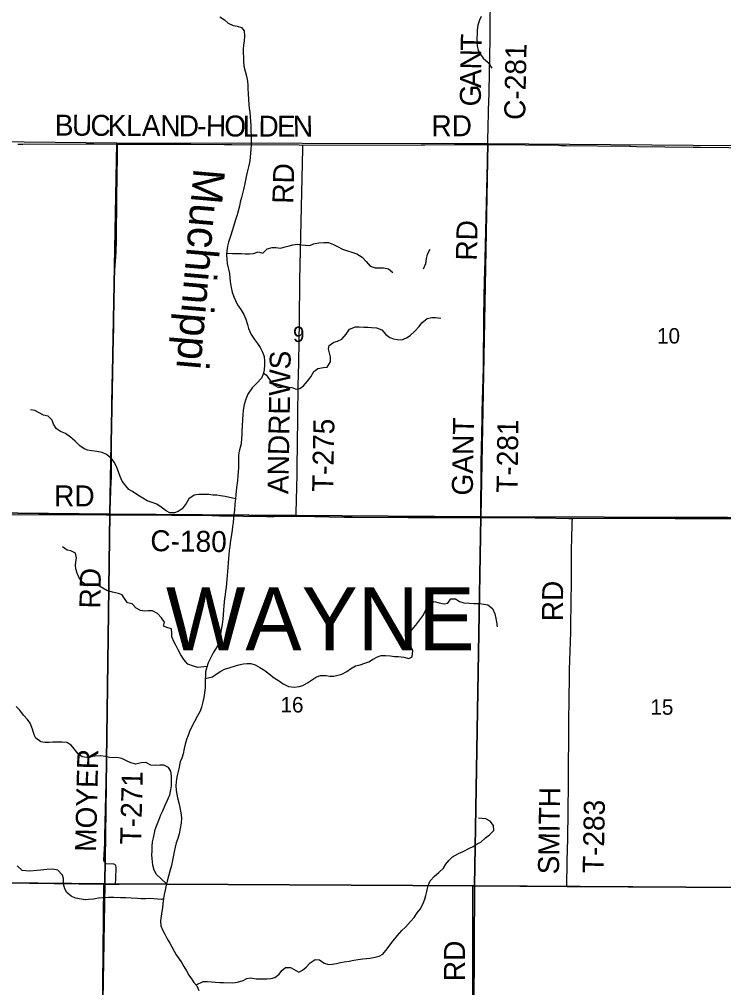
# Model space of a CAD drawing. Extents: x -209 to 4852, y 0 to 905.
# Drawn here: x -184 to -145.9, y 337.6 to 390 of the extents above; entities that cross this region are included whole.
import ezdxf

# ---------------------------------------------------------------- set-up
doc = ezdxf.new("R2010")
doc.units = 0
for name, color, linetype in [('GM_P_County_Alignment', 7, 'Continuous'), ('GM_X_County_Road', 7, 'Continuous'), ('GM_X_County_Road_Text', 7, 'Continuous'), ('GM_X_County_ROW', 7, 'Continuous'), ('GM_X_County_Subdivision_Text', 7, 'Continuous'), ('GM_X_Minor_River', 7, 'Continuous'), ('GM_X_Section_Text', 7, 'Continuous'), ('GM_X_State_Location', 7, 'Continuous'), ('GM_X_Township_Road', 7, 'Continuous'), ('GM_X_Township_Road_Text', 7, 'Continuous')]:
    doc.layers.add(name, color=color, linetype=linetype)

msp = doc.modelspace()

# ---------------------------------------------------------------- linework, layer by layer
at = {"layer": 'GM_X_County_Road'}
for points in [[(-173.167, 390.162), (-172.905, 389.989), (-172.711, 389.825), (-172.44, 389.697), (-172.236, 389.647), (-171.994, 389.588), (-171.847, 389.394), (-171.823, 389.12), (-171.852, 388.863), (-171.888, 388.628), (-171.901, 388.409), (-171.898, 388.211), (-171.889, 387.96), (-171.887, 387.755), (-171.863, 387.489), (-171.793, 387.222), (-171.716, 386.946), (-171.67, 386.672), (-171.644, 386.459), (-171.641, 386.269), (-171.625, 385.98), (-171.61, 385.676), (-171.594, 385.41), (-171.576, 385.212), (-171.543, 384.976), (-171.525, 384.786), (-171.502, 384.497), (-171.492, 384.284), (-171.483, 384.003), (-171.476, 383.691), (-171.475, 383.418), (-171.472, 383.228), (-171.478, 382.977), (-171.498, 382.773), (-171.518, 382.561), (-171.546, 382.364), (-171.598, 382.1), (-171.673, 381.82), (-171.734, 381.503), (-171.777, 381.307), (-171.829, 381.042), (-171.88, 380.808), (-171.939, 380.597), (-171.989, 380.378), (-172.064, 380.129), (-172.107, 379.91), (-172.158, 379.714), (-172.225, 379.442), (-172.315, 379.163), (-172.397, 378.93), (-172.481, 378.62), (-172.596, 378.274), (-172.695, 377.95), (-172.745, 377.738), (-172.782, 377.489), (-172.802, 377.277), (-172.778, 377.018), (-172.76, 376.805)], [(-159.007, 390.177), (-159.111, 389.974), (-159.186, 389.71), (-159.223, 389.438), (-159.235, 389.233), (-159.241, 388.99), (-159.239, 388.777), (-159.236, 388.588), (-159.181, 388.328), (-159.057, 388.12), (-158.902, 387.919), (-158.634, 387.685), (-158.436, 387.377)], [(-172.795, 377.357), (-172.474, 377.337), (-172.192, 377.346), (-171.987, 377.341), (-171.797, 377.329), (-171.554, 377.323), (-171.349, 377.333), (-171.095, 377.426), (-170.846, 377.367), (-170.597, 377.596), (-170.329, 377.666), (-170.139, 377.661), (-169.881, 377.632), (-169.621, 377.695), (-169.415, 377.75), (-169.215, 377.814), (-168.964, 377.838), (-168.744, 377.818), (-168.531, 377.798), (-168.296, 377.777), (-168.096, 377.863), (-167.806, 377.91), (-167.539, 377.934), (-167.281, 377.928), (-167.01, 377.83), (-166.792, 377.719), (-166.514, 377.575), (-166.25, 377.493), (-166.016, 377.419), (-165.744, 377.33), (-165.46, 377.148), (-165.237, 376.907), (-165.023, 376.66), (-164.751, 376.57), (-164.303, 376.559), (-164.038, 376.507), (-163.792, 376.304)], [(-162.129, 376.515), (-162.008, 376.793), (-161.972, 377.058), (-161.928, 377.308), (-161.784, 377.578)], [(-172.76, 376.805), (-172.636, 376.263), (-172.63, 376.027), (-172.609, 375.815), (-172.55, 375.495), (-172.499, 375.237), (-172.403, 374.993), (-172.313, 374.795), (-172.201, 374.566), (-172.028, 374.314), (-171.871, 374.04), (-171.759, 373.781), (-171.67, 373.499), (-171.611, 373.278), (-171.462, 372.958), (-171.282, 372.676), (-171.132, 372.462), (-170.974, 372.248), (-170.847, 371.996), (-170.765, 371.753), (-170.752, 371.517), (-170.753, 371.312), (-170.771, 371.039), (-170.818, 370.812), (-170.918, 370.592), (-171.171, 370.313), (-171.408, 370.057), (-171.646, 369.725), (-171.762, 369.445), (-171.848, 369.157), (-171.896, 368.846), (-171.92, 368.604), (-171.937, 368.361), (-171.963, 367.989), (-171.972, 367.754), (-171.982, 367.541), (-171.991, 367.344), (-172.008, 367.025), (-172.071, 366.828), (-172.125, 366.631), (-172.157, 366.411), (-172.163, 365.728), (-172.172, 365.515), (-172.189, 365.311), (-172.214, 365.022), (-172.262, 364.666), (-172.295, 364.271), (-172.312, 364.059), (-172.345, 363.755), (-172.378, 363.429), (-172.402, 363.209), (-172.419, 363.004), (-172.444, 362.777), (-172.476, 362.557), (-172.5, 362.352), (-172.54, 362.117), (-172.604, 361.662), (-172.628, 361.472), (-172.653, 361.26), (-172.677, 361.04), (-172.701, 360.828), (-172.718, 360.585), (-172.736, 360.319), (-172.753, 360.107), (-172.769, 359.902), (-172.786, 359.682), (-172.803, 359.477), (-172.827, 359.257), (-172.852, 359.067), (-172.884, 358.855), (-172.908, 358.65), (-172.932, 358.453), (-172.949, 358.263), (-172.966, 358.043), (-172.983, 357.77), (-173.008, 357.527), (-173.04, 357.254), (-173.088, 356.966), (-173.128, 356.716), (-173.152, 356.496), (-173.223, 356.223), (-173.346, 355.996), (-173.523, 355.702), (-173.677, 355.414), (-173.8, 355.165), (-173.894, 354.877), (-173.933, 354.688), (-173.95, 354.475), (-173.967, 354.27), (-173.968, 354.065), (-173.963, 353.807), (-173.995, 353.542), (-174.035, 353.284), (-174.082, 353.049), (-174.153, 352.776), (-174.238, 352.557), (-174.377, 352.292), (-174.546, 351.997), (-174.685, 351.725), (-174.801, 351.445), (-174.886, 351.233)], [(-170.81, 370.85), (-170.651, 370.765), (-170.478, 370.52), (-170.276, 370.253), (-170.026, 370.099), (-169.836, 370.098), (-169.54, 370.11), (-169.275, 370.078), (-169.025, 370), (-168.827, 370.021), (-168.629, 370.164), (-168.414, 370.42), (-168.238, 370.662), (-168.069, 370.957), (-167.855, 371.114), (-167.558, 371.173), (-167.346, 371.186), (-167.169, 371.466), (-167.175, 371.739), (-167.218, 371.952), (-167.277, 372.173), (-167.253, 372.362), (-166.986, 372.535), (-166.796, 372.586), (-166.567, 372.698), (-166.322, 372.97), (-166.146, 373.234), (-165.811, 373.376), (-165.621, 373.367), (-165.363, 373.357), (-165.143, 373.348), (-164.946, 373.338), (-164.688, 373.314), (-164.4, 373.197), (-164.167, 372.953), (-163.955, 372.799), (-163.759, 372.714), (-163.569, 372.674), (-163.303, 372.665), (-163.06, 372.769), (-162.854, 372.897), (-162.601, 373.137), (-162.379, 373.379), (-162.218, 373.582), (-161.943, 373.823), (-161.677, 373.882), (-161.48, 373.865), (-161.199, 373.84)], [(-172.312, 364.06), (-172.881, 364.185), (-173.123, 364.217), (-173.328, 364.242), (-173.54, 364.259), (-173.753, 364.291), (-174.307, 364.295), (-174.558, 364.252), (-174.84, 364.049), (-174.994, 363.807), (-175.209, 363.513), (-175.415, 363.37), (-175.62, 363.296), (-175.878, 363.291), (-176.075, 363.399), (-176.347, 363.606), (-176.581, 363.767), (-176.876, 363.868), (-177.095, 363.938), (-177.337, 364.092), (-177.609, 364.254), (-177.904, 364.446), (-178.1, 364.562), (-178.258, 364.76), (-178.461, 365.013), (-178.566, 365.256), (-178.655, 365.515), (-178.744, 365.751), (-178.863, 366.018), (-179.051, 366.255), (-179.308, 366.462), (-179.535, 366.555), (-179.823, 366.618), (-180.096, 366.659), (-180.331, 366.683), (-180.528, 366.776), (-180.724, 366.907), (-180.995, 367.175), (-181.251, 367.397), (-181.516, 367.589), (-181.803, 367.698), (-182.007, 367.836), (-182.165, 368.088), (-182.254, 368.316), (-182.465, 368.531), (-182.723, 368.578), (-182.942, 368.709), (-183.191, 368.833), (-183.426, 368.865)], [(-173.866, 354.963), (-174.364, 354.911), (-174.599, 354.982), (-174.901, 355.098), (-175.12, 355.343), (-175.285, 355.61), (-175.427, 355.869), (-175.539, 356.098), (-175.644, 356.296), (-175.763, 356.57), (-175.769, 356.775), (-175.783, 357.003), (-175.979, 357.073), (-176.214, 357.159), (-176.159, 357.371), (-176.332, 357.615), (-176.543, 357.845), (-176.807, 357.984), (-177.043, 357.978), (-177.24, 357.972), (-177.468, 358.004), (-177.694, 358.135), (-177.913, 358.372), (-178.163, 358.412), (-178.32, 358.657), (-178.456, 358.847), (-178.66, 358.933), (-178.971, 358.996), (-179.281, 359.082), (-179.5, 359.213), (-179.78, 359.367), (-180.046, 359.377), (-180.327, 359.341), (-180.629, 359.533), (-180.801, 359.801), (-180.898, 360.029), (-180.957, 360.257), (-180.979, 360.447), (-180.962, 360.637), (-180.93, 360.842), (-180.989, 361.1), (-181.238, 361.239), (-181.435, 361.279), (-181.692, 361.456)], [(-173.962, 354.328), (-173.563, 354.411), (-173.372, 354.562), (-173.12, 354.719), (-172.907, 354.824), (-172.61, 354.912), (-172.367, 354.986), (-172.131, 355.053), (-171.88, 355.111), (-171.683, 355.132), (-171.485, 355.138), (-171.25, 355.061), (-171.001, 354.922), (-170.729, 354.753), (-170.48, 354.553), (-170.223, 354.361), (-169.936, 354.177), (-169.733, 354.038), (-169.453, 353.884), (-169.149, 353.844), (-168.868, 353.895), (-168.67, 353.946), (-168.426, 354.089), (-168.205, 354.224), (-167.931, 354.411), (-167.71, 354.485), (-167.399, 354.483), (-167.202, 354.443), (-166.997, 354.442), (-166.768, 354.493), (-166.555, 354.552), (-166.296, 354.694), (-166.083, 354.844), (-165.823, 355.002), (-165.557, 355.06), (-165.321, 355.149), (-165.1, 355.224), (-164.902, 355.351), (-164.635, 355.501), (-164.422, 355.567), (-164.194, 355.566), (-163.929, 355.541), (-163.701, 355.508), (-163.489, 355.514), (-163.201, 355.474), (-162.935, 355.404), (-162.745, 355.493), (-162.72, 355.82), (-162.802, 356.025), (-162.914, 356.239), (-162.988, 356.505), (-162.948, 356.717), (-162.749, 356.981), (-162.557, 357.215), (-162.396, 357.427), (-162.174, 357.713), (-162.066, 357.917), (-161.973, 358.137), (-161.85, 358.349), (-161.56, 358.498), (-161.288, 358.412), (-161.015, 358.357), (-160.817, 358.409), (-160.664, 358.628), (-160.405, 358.633), (-160.194, 358.487), (-159.944, 358.417), (-159.656, 358.392), (-159.39, 358.382), (-159.109, 358.38), (-158.874, 358.348), (-158.647, 358.308), (-158.405, 358.116), (-158.279, 357.819), (-158.212, 357.575), (-158.176, 357.385), (-158.155, 357.127)], [(-176.057, 343.194), (-176.335, 343.47), (-176.591, 343.7), (-176.726, 343.944), (-176.799, 344.218), (-176.827, 344.568), (-176.841, 344.765), (-176.839, 344.97), (-176.822, 345.243), (-176.805, 345.471), (-176.765, 345.691), (-176.71, 345.949), (-176.663, 346.146), (-176.586, 346.373), (-176.477, 346.645), (-176.361, 346.94), (-176.261, 347.152), (-176.129, 347.462), (-176.014, 347.697), (-175.882, 348.015), (-175.812, 348.295), (-175.787, 348.507), (-175.778, 348.75), (-175.783, 349.024), (-175.827, 349.297), (-175.939, 349.503), (-176.196, 349.627), (-176.409, 349.628), (-176.644, 349.608), (-176.91, 349.633), (-177.174, 349.779), (-177.417, 349.758), (-177.714, 349.685), (-177.987, 349.748), (-178.183, 349.848), (-178.471, 349.987), (-178.736, 350.035), (-178.956, 350.029), (-179.146, 350.038), (-179.366, 350.093), (-179.623, 350.133), (-179.92, 350.105), (-180.155, 350.077), (-180.376, 350.048), (-180.626, 350.081), (-180.837, 350.242), (-181.063, 350.509), (-181.213, 350.708), (-181.455, 350.854), (-181.713, 350.872), (-181.94, 350.874), (-182.206, 350.868), (-182.411, 350.855), (-182.639, 350.857), (-182.859, 350.896), (-183.123, 351.081), (-183.22, 351.271), (-183.309, 351.583), (-183.443, 351.896), (-183.586, 352.094), (-183.797, 352.339), (-184, 352.599), (-184.203, 352.806)], [(-174.886, 351.233), (-174.963, 351.014), (-175.041, 350.764), (-175.104, 350.529), (-175.159, 350.248), (-175.221, 350.014), (-175.307, 349.809), (-175.393, 349.423), (-175.472, 349.067), (-175.511, 348.877), (-175.552, 348.52), (-175.539, 348.255), (-175.502, 348.057), (-175.451, 347.852), (-175.392, 347.593), (-175.333, 347.342), (-175.282, 347.053), (-175.246, 346.772), (-175.256, 346.483), (-175.312, 346.188), (-175.367, 345.915), (-175.437, 345.657), (-175.523, 345.415), (-175.585, 345.188), (-175.633, 344.937), (-175.672, 344.748), (-175.727, 344.475), (-175.79, 344.195), (-175.868, 343.892), (-175.954, 343.619), (-176.024, 343.339), (-176.072, 343.126), (-176.134, 342.854), (-176.189, 342.619), (-176.221, 342.406), (-176.254, 342.126), (-176.278, 341.898), (-176.303, 341.701), (-176.343, 341.443), (-176.375, 341.2), (-176.369, 340.919), (-176.272, 340.698), (-176.145, 340.477), (-176.01, 340.218), (-175.876, 339.981), (-175.771, 339.783), (-175.636, 339.554), (-175.524, 339.356), (-175.389, 339.15), (-175.223, 338.921), (-175.119, 338.715), (-174.976, 338.478), (-174.841, 338.249), (-174.706, 338.051), (-174.571, 337.86), (-174.413, 337.669), (-174.309, 337.425)], [(-174.456, 337.721), (-174.077, 337.901), (-173.827, 337.915), (-173.614, 337.89), (-173.425, 337.881), (-173.159, 337.856), (-172.962, 337.847), (-172.461, 337.843), (-172.21, 337.871), (-171.898, 337.967), (-171.7, 338.064), (-171.51, 338.101), (-171.199, 338.06), (-170.918, 338.05), (-170.607, 338.055), (-170.387, 338.069), (-170.181, 338.128), (-169.952, 338.308), (-169.814, 338.505), (-169.615, 338.662), (-169.335, 338.668), (-169.138, 338.56), (-168.896, 338.421), (-168.69, 338.526), (-168.499, 338.684), (-168.277, 338.925), (-168.01, 339.097), (-167.76, 339.08), (-167.511, 338.896), (-167.276, 338.826), (-167.056, 338.847), (-166.843, 338.89), (-166.622, 338.934), (-166.425, 338.971), (-166.166, 339.014), (-165.908, 339.065), (-165.68, 339.101), (-165.429, 339.13), (-165.224, 339.151), (-165.034, 339.179), (-164.76, 339.23), (-164.54, 339.282), (-164.342, 339.394), (-164.104, 339.673), (-163.951, 339.877), (-163.774, 340.118), (-163.544, 340.398), (-163.307, 340.669), (-163.108, 340.85), (-162.848, 341.151), (-162.649, 341.377), (-162.48, 341.619), (-162.311, 341.83), (-162.172, 342.102), (-162.072, 342.367), (-162.009, 342.572), (-161.955, 342.777), (-161.884, 343.102), (-161.783, 343.36), (-161.538, 343.608), (-161.309, 343.804), (-161.049, 344.045), (-160.926, 344.264), (-160.773, 344.46), (-160.566, 344.664), (-160.246, 344.836), (-159.987, 344.955), (-159.644, 345.135), (-159.438, 345.224), (-159.225, 345.359), (-159.034, 345.464), (-158.782, 345.682), (-158.561, 345.855), (-158.331, 346.088), (-158.337, 346.362), (-158.517, 346.599), (-158.767, 346.715), (-158.956, 346.746), (-159.161, 346.748)], [(-176.224, 342.385), (-176.343, 342.347), (-176.54, 342.371), (-176.738, 342.388), (-176.965, 342.397), (-177.185, 342.391), (-177.428, 342.386), (-177.633, 342.403), (-177.96, 342.428), (-178.263, 342.446), (-178.544, 342.448), (-178.908, 342.459), (-179.204, 342.461), (-179.5, 342.448), (-179.736, 342.428), (-180.009, 342.377), (-180.275, 342.341), (-180.465, 342.335), (-180.67, 342.359), (-180.988, 342.415), (-181.208, 342.523), (-181.449, 342.723), (-181.554, 342.929), (-181.628, 343.18), (-181.641, 343.484), (-181.692, 343.674), (-181.941, 343.942), (-182.221, 343.997), (-182.54, 343.969), (-182.852, 343.941), (-183.08, 343.921), (-183.459, 343.893), (-183.672, 343.895), (-183.877, 343.927), (-184.133, 344.172)]]:
    msp.add_lwpolyline(points, dxfattribs=at)
at = {"layer": 'GM_X_County_Road_Text'}
for points in [[(-158.651, 383.247), (-158.646, 383.452), (-158.589, 385.7), (-158.584, 385.902), (-158.581, 386.108), (-158.534, 388.969), (-158.533, 389.028), (-158.529, 389.378), (-158.504, 391.422)], [(-184.103, 383.268), (-183.84, 383.268), (-180.402, 383.277), (-180.349, 383.277), (-179.997, 383.273), (-178.699, 383.256), (-175.01, 383.258), (-174.739, 383.257), (-172.919, 383.252), (-172.727, 383.252), (-172.515, 383.25), (-168.874, 383.219), (-168.67, 383.216), (-162.261, 383.221), (-162.058, 383.223), (-160.455, 383.237), (-160.35, 383.238), (-160.055, 383.24), (-158.853, 383.246), (-158.651, 383.247), (-158.459, 383.245), (-154.815, 383.199), (-154.7, 383.197), (-154.431, 383.194), (-150.979, 383.148), (-150.916, 383.147), (-150.595, 383.143), (-147.526, 383.099), (-147.366, 383.097), (-147.143, 383.095), (-144.074, 383.069)], [(-185.988, 363.189), (-182.959, 363.197), (-182.954, 363.197), (-182.555, 363.199), (-181.141, 363.205), (-180.999, 363.206), (-180.737, 363.204), (-179.324, 363.193), (-179.12, 363.192), (-178.922, 363.19), (-175.758, 363.172), (-175.568, 363.171), (-175.363, 363.168), (-173.583, 363.142), (-173.545, 363.142), (-173.187, 363.136), (-170.616, 363.094), (-170.426, 363.09), (-170.221, 363.094), (-169.233, 363.111), (-169.034, 363.114), (-168.832, 363.11), (-166.406, 363.057), (-166.334, 363.055), (-166.002, 363.054), (-162.968, 363.043), (-162.933, 363.043), (-159.047, 363.046), (-158.722, 363.044), (-156.094, 363.027), (-155.951, 363.026), (-155.689, 363.02), (-154.274, 362.993), (-154.072, 362.989), (-151.888, 362.998), (-151.729, 362.998), (-151.492, 362.998), (-148.514, 362.986), (-148.436, 362.986), (-148.117, 362.985), (-144.942, 362.98)]]:
    msp.add_lwpolyline(points, dxfattribs=at)
at = {"layer": 'GM_X_County_ROW'}
for points in [[(-179.12, 363.192), (-179.112, 363.395), (-179.044, 365.02), (-179.039, 365.137), (-179.039, 365.426), (-179.033, 367.459), (-179.033, 367.558), (-179.029, 367.866), (-178.997, 370.305), (-178.997, 370.39), (-178.987, 370.711), (-178.909, 373.353), (-178.907, 373.451), (-178.904, 373.76), (-178.886, 375.792), (-178.885, 375.867), (-178.864, 376.198), (-178.784, 377.416), (-178.771, 377.619), (-178.769, 377.821), (-178.736, 380.655), (-178.735, 380.828), (-178.731, 381.06), (-178.701, 383.084), (-178.699, 383.256)], [(-169.034, 363.114), (-169.03, 363.317), (-168.986, 365.347), (-168.983, 365.524), (-168.98, 365.753), (-168.948, 368.393), (-168.946, 368.493), (-168.94, 368.799), (-168.897, 371.032), (-168.895, 371.158), (-168.891, 371.439), (-168.86, 373.672), (-168.858, 373.807), (-168.855, 374.078), (-168.837, 375.5), (-168.836, 375.611), (-168.83, 375.905), (-168.674, 383.012), (-168.67, 383.216)], [(-159.047, 363.046), (-159.04, 363.22), (-159.035, 363.424), (-159.017, 365.605), (-159.017, 365.639), (-159.01, 366.001), (-158.962, 368.38), (-158.958, 368.57), (-158.953, 368.776), (-158.892, 371.155), (-158.891, 371.211), (-158.889, 371.551), (-158.877, 373.533), (-158.877, 373.701), (-158.872, 373.93), (-158.833, 375.912), (-158.832, 375.945), (-158.823, 376.309), (-158.655, 383.048), (-158.651, 383.247)], [(-178.811, 343.185), (-178.791, 343.475), (-178.779, 344.09), (-178.799, 344.188), (-178.846, 344.247), (-178.912, 344.267), (-179.315, 344.282), (-179.414, 344.375), (-179.442, 344.482), (-179.401, 345.393), (-179.402, 345.564), (-179.401, 345.785), (-179.312, 349.412), (-179.274, 351.018), (-179.266, 351.56), (-179.244, 353.583), (-179.234, 354.025), (-179.227, 354.344), (-179.218, 356.737), (-179.167, 359.083), (-179.166, 359.146), (-179.162, 359.474), (-179.137, 361.822), (-179.137, 361.826), (-179.132, 362.213), (-179.122, 362.995), (-179.12, 363.192)], [(-154.381, 343.06), (-154.376, 343.238), (-154.333, 345.233), (-154.328, 345.43), (-154.326, 345.632), (-154.285, 348.625), (-154.284, 348.711), (-154.282, 349.023), (-154.263, 351.617), (-154.263, 351.688), (-154.26, 352.016), (-154.235, 354.41), (-154.234, 354.482), (-154.223, 354.809), (-154.156, 356.803), (-154.152, 356.926), (-154.15, 357.202), (-154.13, 359.596), (-154.13, 359.628), (-154.127, 359.995), (-154.116, 361.392), (-154.116, 361.44), (-154.106, 361.79), (-154.077, 362.787), (-154.072, 362.989)], [(-159.52, 323.04), (-159.52, 323.241), (-159.514, 326.049), (-159.514, 326.201), (-159.512, 326.45), (-159.487, 328.856), (-159.485, 328.988), (-159.484, 329.257), (-159.472, 331.664), (-159.472, 331.775), (-159.47, 332.065), (-159.458, 335.073), (-159.458, 335.117), (-159.462, 343.096)]]:
    msp.add_lwpolyline(points, dxfattribs=at)
at = {"layer": 'GM_X_County_Subdivision_Text'}
for points in [[(-178.613, 343.185), (-176.366, 343.191), (-159.462, 343.096), (-154.381, 343.06), (-144.419, 342.996), (-134.336, 342.922), (-125.867, 342.878), (-116.346, 342.777), (-104.048, 342.643), (-99.371, 344.631)], [(-184.618, 343.245), (-183.476, 343.24), (-179.449, 343.185), (-178.811, 343.185), (-178.613, 343.185)], [(-179.572, 332.41), (-179.51, 337.754), (-179.449, 343.185)]]:
    msp.add_lwpolyline(points, dxfattribs=at)
at = {"layer": 'GM_X_Minor_River'}
for points in [[(-198.813, 383.55), (-178.742, 383.337), (-179.114, 363.22), (-199.094, 363.438)], [(-178.742, 383.337), (-158.661, 383.291), (-159.027, 363.084), (-179.114, 363.22)], [(-158.661, 383.291), (-138.642, 383.139), (-138.998, 363.024), (-159.027, 363.084)], [(-199.094, 363.438), (-179.114, 363.22), (-179.393, 343.195), (-199.351, 343.39)], [(-179.114, 363.22), (-159.027, 363.084), (-159.381, 343.098), (-179.393, 343.195)], [(-159.027, 363.084), (-138.998, 363.024), (-139.362, 342.955), (-159.381, 343.098)], [(-199.351, 343.39), (-179.393, 343.195), (-179.741, 323.187), (-199.766, 323.398)], [(-179.393, 343.195), (-159.381, 343.098), (-159.487, 323.032), (-179.741, 323.187)], [(-159.381, 343.098), (-139.362, 342.955), (-139.642, 322.869), (-159.487, 323.032)]]:
    msp.add_lwpolyline(points, close=True, dxfattribs=at)

# ---------------------------------------------------------------- texts
at = {"layer": 'GM_P_County_Alignment'}
for s, height, rotation, p in [('T', 1.136, 88.5813, (-158.996, 388.297)), ('C-281', 1.1364, 88.8976, (-156.632, 384.568)), ('N', 1.136, 89.2168, (-159.01, 387.301)), ('A', 1.136, 89.2361, (-159.023, 386.301)), ('G', 1.136, 89.2313, (-159.036, 385.301)), ('B', 1.136, 359.7151, (-182.107, 383.726)), ('U', 1.136, 359.7184, (-181.174, 383.721)), ('C', 1.136, 359.719, (-180.174, 383.716)), ('K', 1.136, 359.7159, (-179.241, 383.712)), ('L', 1.136, 359.7129, (-178.241, 383.707)), ('A', 1.136, 359.7184, (-177.391, 383.703)), ('N', 1.136, 359.7159, (-176.391, 383.698)), ('D', 1.136, 359.7184, (-175.391, 383.693)), ('H', 1.136, 359.7159, (-173.924, 383.685)), ('O', 1.136, 359.7184, (-172.924, 383.68)), ('L', 1.136, 359.7198, (-171.924, 383.675)), ('D', 1.136, 359.7159, (-171.074, 383.671)), ('E', 1.136, 359.7625, (-170.073, 383.666)), ('N', 1.136, 0.6833, (-169.203, 383.663)), ('RD', 1.1364, 0, (-161.706, 383.692)), ('-', 1.136, 359.7216, (-174.391, 383.688)), ('RD', 1.1364, 0, (-182.139, 363.642)), ('C-180', 1.1364, 359.1836, (-176.935, 361.221))]:
    msp.add_text(s, height=height, rotation=rotation, dxfattribs=at).set_placement(p)
at = {"layer": 'GM_X_Section_Text'}
msp.add_text('Muchinippi', height=1.7045, rotation=265.0278, dxfattribs=at).set_placement((-174.579, 381.991))
at = {"layer": 'GM_X_State_Location'}
msp.add_text('WAYNE', height=3.4091, rotation=0, dxfattribs=at).set_placement((-176.082, 355.853))
at = {"layer": 'GM_X_Township_Road'}
for s, rotation, p in [('RD', 88.5194, (-169.186, 380.023)), ('RD', 88.5194, (-159.253, 376.94)), ('ANDREWS', 89.0291, (-169.453, 364.301)), ('T-275', 88.8761, (-167.034, 364.413)), ('GANT', 89.01, (-159.47, 364.223)), ('T-281', 89.1743, (-157.05, 364.373)), ('RD', 89.0266, (-179.636, 358.102)), ('RD', 89.5063, (-154.586, 357.416)), ('MOYER', 88.6724, (-179.87, 344.919)), ('T-271', 88.589, (-177.434, 345.321)), ('SMITH', 89.1215, (-154.803, 343.705)), ('T-283', 88.8762, (-152.384, 343.771)), ('RD', 90, (-159.889, 337.928))]:
    msp.add_text(s, height=1.1364, rotation=rotation, dxfattribs=at).set_placement(p)
at = {"layer": 'GM_X_Township_Road_Text'}
for s, height, p in [('9', 0.837, (-169.206, 372.546)), ('10', 0.8371, (-149.489, 372.463)), ('16', 0.8371, (-169.881, 352.48)), ('15', 0.8371, (-149.848, 352.357))]:
    msp.add_text(s, height=height, rotation=0, dxfattribs=at).set_placement(p)

doc.saveas('drawing.dxf')
